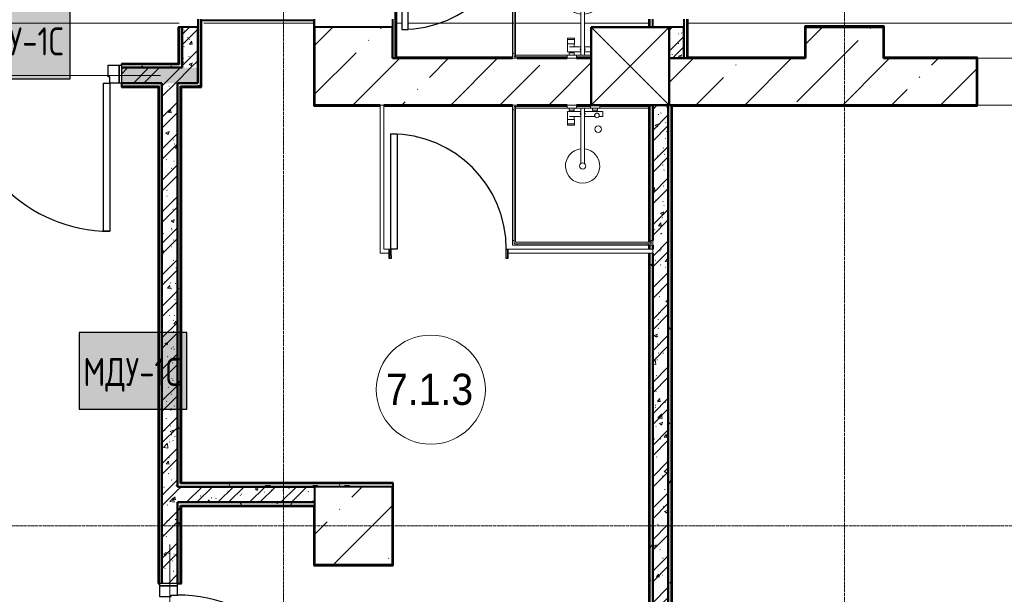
# Model space of a CAD drawing. Header units: millimetres. Extents: x -135639 to 224623, y -383017 to -59102.
# Tile 276 of 494: x 4520 to 10839, y -119062 to -115374. Entities that reach past the tile are written whole.
import ezdxf

# ---------------------------------------------------------------- set-up
doc = ezdxf.new("R2010")
doc.units = ezdxf.units.MM
doc.linetypes.add('Линия сетки', pattern=[25, 20, -2.5, 0, -2.5])
for name, color, linetype, lineweight in [('A-000-M_MASS', 7, 'Continuous', 18), ('A-010-A_ROOM', 7, 'Continuous', 20), ('A-200-M_WALL', 7, 'Continuous', 18), ('A-200-M_WALL_EXT', 7, 'Continuous', 18), ('A-200-M_WALL_INT', 7, 'Continuous', 18), ('A-200-M_WALL_PAT', 7, 'Continuous', 40), ('A-314-M_WINDOW', 7, 'Continuous', 18), ('A-325-M_DOOR', 7, 'Continuous', 18), ('A-325-M_DOOR__FRAME', 7, 'Continuous', 30), ('A-325-M_DOOR_OPENING', 7, 'Continuous', 18), ('A-325-M_DOOR_PANEL', 7, 'Continuous', 30), ('M-520-M_DRAINAGE_FW', 7, 'Continuous', 18), ('S-280-M_COLUMN', 7, 'Continuous', 18), ('S-280-M_STRUCT_FRAME', 7, 'Continuous', 18), ('Z-030-M_GRID', 7, 'Continuous', 9), ('Z-060-M_DETAIL', 7, 'Continuous', 18), ('Арматура воздуховодов', 7, 'Continuous', 18), ('ОС', 5, 'Continuous', 25)]:
    doc.layers.add(name, color=color, linetype=linetype, lineweight=lineweight)
doc.layers.add('ССПС', color=5, linetype='Continuous')
doc.styles.add('1111', font='isocpeur.ttf')
doc.styles.add('Arial_2', font='arial.ttf', dxfattribs={"width": 0.9, "height": 400})
pattern_1 = [(50, (0, 0), (218.62117, -19.1268), [22.86, -251.46]), (355, (0, 0), (-42.2919, 229.2684), [18.288, -201.168]), (100.451, (18.22, -1.6), (176.3311, 210.13963), [19.428, -213.708]), (46.184, (0, 60.96), (325.29495, -50.4516), [34.29, -377.19]), (96.636, (27.1, 56.76), (284.883, 296.9127), [29.142, -320.562]), (351.184, (0, 60.96), (284.8858, 296.9107), [27.432, -301.752]), (21, (30.48, 45.72), (181.93753, -122.71832), [22.86, -251.46]), (326, (30.48, 45.72), (74.1622, 221.0262), [18.288, -201.168]), (71.451, (45.64, 35.5), (256.10035, 98.30526), [19.428, -213.708]), (37.5, (0, 0), (3.70639, 101.465895), [3.353, -195.377, 3.353, -200.863, -201.93]), (37.5, (0, 0), (3.70639, 101.465895), [-402.946, 3.353, -198.577]), (7.5, (0, 0), (80.18358, 120.21653), [3.353, -113.081, 3.353, -190.805, -76.962]), (7.5, (0, 0), (80.18358, 120.21653), [-310.591, 3.353, -73.609]), (327.5, (-67.97, 0), (162.70865, -6.87497), [3.353, -72.847, 3.353, -234.391, -315.468]), (327.5, (-67.97, 0), (162.70865, -6.87497), [-313.944, 3.353, -312.115]), (317.5, (-98.45, 0), (177.75468, 30.51183), [3.353, -95.707, 3.353, -154.534, -224.028]), (317.5, (-98.45, 0), (177.75468, 30.51183), [-256.946, 3.353, -220.675])]
pattern_2 = [(45, (0, 0), (-101.02788, 101.02788), []), (45, (67.35, 0), (-101.02788, 101.02788), [])]
pattern_3 = [(0, (0, 0), (406.4, 101.6), [33.528, -271.272, 33.528, -271.272, -1625.6]), (0, (0, 0), (406.4, 101.6), [-609.6, 33.528, -576.072, 33.528, -271.272, -711.2]), (0, (0, 0), (406.4, 101.6), [-1524, 33.528, -169.672, 33.528, -474.472]), (120, (152.4, 50.8), (-291.18818, 301.15272), [33.528, -271.272, 33.528, -271.272, -1625.6]), (120, (152.4, 50.8), (-291.18818, 301.15272), [-609.6, 33.528, -576.072, 33.528, -271.272, -711.2]), (120, (152.4, 50.8), (-291.18818, 301.15272), [-1524, 33.528, -169.672, 33.528, -474.472]), (240, (203.2, 254), (-115.21182, -402.75272), [33.528, -271.272, 33.528, -271.272, -1625.6]), (240, (203.2, 254), (-115.21182, -402.75272), [-609.6, 33.528, -576.072, 33.528, -271.272, -711.2]), (240, (203.2, 254), (-115.21182, -402.75272), [-1524, 33.528, -169.672, 33.528, -474.472])]
pattern_4 = [(45, (0, 0), (-314.309, 314.309), []), (45, (314.3, 0), (-314.309, 314.309), [555.625, -111.125, 3.353, -107.772])]

# ---------------------------------------------------------------- blocks, each defined once
blk = doc.blocks.new('101_Дверь_Однопольная - _ПЧ_Мет_900х2000_Служеб помещения_EI30_Пр-4451913-B1_-7_650_')
at = {"layer": 'A-325-M_DOOR', "color": 253, "lineweight": 30, "true_color": 0xaaaaaa}
for p, q in [((-550, 50), (-535, 50)), ((-550, -65), (-550, 50)), ((-535, 50), (-535, -65)), ((535, -65), (535, 50)), ((535, 50), (550, 50)), ((550, 50), (550, -65)), ((-535, -65), (-550, -65)), ((550, -65), (535, -65))]:
    blk.add_line(p, q, dxfattribs=at)
at = {"layer": 'A-325-M_DOOR__FRAME', "color": 253, "true_color": 0xaaaaaa}
for p, q in [((-535, 50), (-475, 50)), ((-535, -65), (-535, 50)), ((-475, 50), (-475, 10)), ((-475, 10), (-465, 10)), ((-465, 10), (-465, -65)), ((465, 10), (475, 10)), ((465, -65), (465, 10)), ((475, 50), (535, 50)), ((475, 10), (475, 50)), ((535, 50), (535, -65)), ((-465, -65), (-535, -65)), ((535, -65), (465, -65))]:
    blk.add_line(p, q, dxfattribs=at)
at = {"layer": 'A-325-M_DOOR_PANEL', "color": 253, "true_color": 0xaaaaaa}
for p, q in [((-475, 1000), (-435, 1000)), ((-475, 50), (-475, 1000)), ((-435, 1000), (-435, 50)), ((-435, 50), (-475, 50))]:
    blk.add_line(p, q, dxfattribs=at)
blk.add_arc((-475, 50), 950, 0, 90, dxfattribs=at)
blk = doc.blocks.new('101_Дверь_Однопольная - _ПЧ_Мет_900х2000_Служеб помещения_EI30_Л-4460766-B1_-7_650_')
at = {"layer": 'A-325-M_DOOR', "color": 253, "lineweight": 30, "true_color": 0xaaaaaa}
for p, q in [((-535, 50), (-550, 50)), ((-550, 50), (-550, -65)), ((-535, -65), (-535, 50)), ((550, 50), (535, 50)), ((535, 50), (535, -65)), ((550, -65), (550, 50)), ((-550, -65), (-535, -65)), ((535, -65), (550, -65))]:
    blk.add_line(p, q, dxfattribs=at)
at = {"layer": 'A-325-M_DOOR__FRAME', "color": 253, "true_color": 0xaaaaaa}
for p, q in [((-475, 50), (-535, 50)), ((-535, 50), (-535, -65)), ((-475, 10), (-475, 50)), ((-465, 10), (-475, 10)), ((-465, -65), (-465, 10)), ((475, 10), (465, 10)), ((465, 10), (465, -65)), ((535, 50), (475, 50)), ((475, 50), (475, 10)), ((535, -65), (535, 50)), ((-535, -65), (-465, -65)), ((465, -65), (535, -65))]:
    blk.add_line(p, q, dxfattribs=at)
at = {"layer": 'A-325-M_DOOR_PANEL', "color": 253, "true_color": 0xaaaaaa}
for p, q in [((475, 1000), (435, 1000)), ((435, 1000), (435, 50)), ((475, 50), (475, 1000)), ((435, 50), (475, 50))]:
    blk.add_line(p, q, dxfattribs=at)
blk.add_arc((475, 50), 950, 90, 180, dxfattribs=at)
blk = doc.blocks.new('MR_Душевой поддон - Санузел с душем_900х900-V67-B1_-7_650_')
at = {"layer": 'M-520-M_DRAINAGE_FW', "color": 253, "true_color": 0xaaaaaa}
for p, q in [((-70, 0), (-100, 0)), ((-100, 0), (-100, -30)), ((-70, -10), (-70, 0)), ((310, 0), (250.2, 0)), ((250.2, 0), (250.2, -20)), ((310, -20), (310, 0)), ((405, 0), (400, 0)), ((400, 0), (400, -20)), ((-100, -30), (-100, -870)), ((-100, -30), (-90, -30)), ((-90, -30), (-90, -10)), ((-90, -10), (-70, -10)), ((-80, -10), (-90, -10)), ((-90, -10), (-90, -890)), ((-80, -880), (-80, -10)), ((250.2, -20), (-80, -20)), ((250.2, -20), (310, -20)), ((266.7, -42), (253.8, -42)), ((253.8, -42), (253.8, -92.5)), ((296, -20), (264, -20)), ((264, -20), (264, -34)), ((264, -34), (296, -34)), ((293.6, -34), (266.7, -34)), ((266.7, -34), (266.7, -42)), ((338.7, -42), (266.7, -42)), ((266.7, -42), (293.6, -42)), ((293.6, -42), (293.6, -34)), ((296, -34), (296, -20)), ((338.7, -20), (310, -20)), ((361.3, -20), (338.7, -20)), ((338.7, -20), (338.7, -375.1)), ((400, -20), (361.3, -20)), ((361.3, -375.1), (361.3, -20)), ((479.1, -42), (361.3, -42)), ((400, -20), (459.8, -20)), ((446, -20), (414, -20)), ((414, -20), (414, -34)), ((414, -34), (446, -34)), ((443.3, -34), (416.4, -34)), ((416.4, -34), (416.4, -42)), ((416.4, -42), (443.3, -42)), ((443.3, -42), (443.3, -34)), ((446, -34), (446, -20)), ((459.8, -20), (459.8, 0)), ((775, -20), (459.8, -20)), ((479.1, -73.7), (479.1, -42)), ((298.9, -92.5), (251.9, -92.5)), ((251.9, -92.5), (251.9, -120)), ((251.9, -120), (298.9, -120)), ((298.9, -120), (251.9, -120)), ((251.9, -120), (251.9, -129.1)), ((253.8, -92.5), (296.6, -92.5)), ((266.7, -73.7), (338.7, -73.7)), ((296.6, -92.5), (296.6, -73.7)), ((298.9, -120), (298.9, -92.5)), ((298.9, -129.1), (298.9, -120)), ((361.3, -73.7), (428.7, -73.7)), ((455.7, -73.7), (479.1, -73.7)), ((251.9, -129.1), (298.9, -129.1)), ((-100, -870), (-100, -900)), ((-90, -870), (-100, -870)), ((-90, -890), (-90, -870)), ((790, -880), (-80, -880)), ((800, -870), (790, -870)), ((790, -870), (790, -890)), ((790, -890), (790, -880)), ((800, -900), (800, -870)), ((-100, -900), (-70, -900)), ((-70, -890), (-90, -890)), ((-90, -890), (790, -890)), ((-70, -900), (-70, -890)), ((-70, -900), (770, -900)), ((790, -890), (770, -890)), ((770, -890), (770, -900)), ((770, -900), (800, -900))]:
    blk.add_line(p, q, dxfattribs=at)
for centre, radius, start, end in [((350, -56.1), 15.5, 137.00933, 222.99067), ((350, -56.1), 15.5, 317.00933, 42.99067), ((442.2, -67.2), 15, 334.04828, 205.95172), ((442.2, -67.2), 15, 0, 180), ((442.2, -67.2), 15, 180, 360), ((450, -155.2), 20.9, 0, 180), ((450, -155.2), 20.9, 180, 0), ((350, -391.5), 110, 95.91598, 84.08402), ((350, -391.5), 20, 0, 180), ((350, -391.5), 20, 55.4667, 124.5333), ((350, -391.5), 20, 180, 360)]:
    blk.add_arc(centre, radius, start, end, dxfattribs=at)
blk = doc.blocks.new('MR_Душевой поддон - Санузел с душем_900х900-3351408-B1_-7_650_')
at = {"layer": 'M-520-M_DRAINAGE_FW', "color": 253, "true_color": 0xaaaaaa}
for p, q in [((-70, 900), (-100, 900)), ((-100, 900), (-100, 870)), ((-90, 870), (-90, 890)), ((-90, 890), (-70, 890)), ((790, 890), (-90, 890)), ((-90, 890), (-90, 10)), ((-70, 900), (770, 900)), ((-70, 890), (-70, 900)), ((800, 900), (770, 900)), ((770, 900), (770, 890)), ((770, 890), (790, 890)), ((790, 890), (790, 870)), ((790, 880), (790, 890)), ((800, 870), (800, 900)), ((-100, 30), (-100, 870)), ((-100, 870), (-90, 870)), ((-80, 10), (-80, 880)), ((-80, 880), (790, 880)), ((790, 870), (800, 870)), ((338.7, 20), (338.7, 375.1)), ((361.3, 375.1), (361.3, 20)), ((251.9, 129.1), (298.9, 129.1)), ((251.9, 120), (251.9, 129.1)), ((298.9, 129.1), (298.9, 120)), ((251.9, 120), (298.9, 120)), ((251.9, 92.5), (251.9, 120)), ((298.9, 120), (251.9, 120)), ((298.9, 92.5), (251.9, 92.5)), ((253.8, 92.5), (296.6, 92.5)), ((253.8, 42), (253.8, 92.5)), ((266.7, 73.7), (338.7, 73.7)), ((296.6, 92.5), (296.6, 73.7)), ((298.9, 120), (298.9, 92.5)), ((361.3, 73.7), (405, 73.7)), ((-100, 30), (-100, 0)), ((-90, 30), (-100, 30)), ((-90, 10), (-90, 30)), ((-70, 10), (-90, 10)), ((-90, 10), (-80, 10)), ((250.2, 20), (-80, 20)), ((-70, 0), (-70, 10)), ((250.2, 20), (310, 20)), ((250.2, 0), (250.2, 20)), ((266.7, 42), (253.8, 42)), ((264, 34), (296, 34)), ((264, 20), (264, 34)), ((296, 20), (264, 20)), ((338.7, 42), (266.7, 42)), ((266.7, 42), (293.6, 42)), ((266.7, 34), (266.7, 42)), ((293.6, 34), (266.7, 34)), ((293.6, 42), (293.6, 34)), ((296, 34), (296, 20)), ((338.7, 20), (310, 20)), ((310, 20), (310, 0)), ((361.3, 20), (338.7, 20)), ((405, 42), (361.3, 42)), ((400, 20), (361.3, 20)), ((400, 0), (400, 20)), ((400, 20), (405, 20)), ((-100, 0), (-70, 0)), ((310, 0), (250.2, 0)), ((405, 0), (400, 0))]:
    blk.add_line(p, q, dxfattribs=at)
for centre, radius, start, end in [((350, 391.5), 110, 275.91598, 264.08402), ((350, 391.5), 20, 0, 180), ((350, 391.5), 20, 180, 0), ((350, 391.5), 20, 235.4667, 304.5333), ((350, 56.1), 15.5, 137.00933, 222.99067), ((350, 56.1), 15.5, 317.00933, 42.99067)]:
    blk.add_arc(centre, radius, start, end, dxfattribs=at)
blk = doc.blocks.new('ПР - _ПЧ_1100_100_Оп250-250_Шаг300_Арм16_Арм10-3254885-B1_-7_650_')
at = {"layer": 'S-280-M_STRUCT_FRAME', "color": 21, "true_color": 0xffaaaa}
for p, q in [((-800, 0), (800, 0)), ((-800, 0), (-550, 0)), ((-465, 0), (465, 0)), ((-465, 0), (465, 0)), ((550, 0), (800, 0))]:
    blk.add_line(p, q, dxfattribs=at)
blk = doc.blocks.new('101_Дверь_Однопольная - _ПЧ_700х2000_Дверь пластиковая_Пр-3604671-B1_-7_650_')
at = {"layer": 'A-325-M_DOOR', "color": 253, "lineweight": 30, "true_color": 0xaaaaaa}
for p, q in [((-381, 12.5), (-380, 12.5)), ((-381, -47.5), (-381, 12.5)), ((-380, 12.5), (-380, -47.5)), ((380, -47.5), (380, 12.5)), ((380, 12.5), (381, 12.5)), ((381, 12.5), (381, -47.5)), ((-380, -47.5), (-381, -47.5)), ((381, -47.5), (380, -47.5))]:
    blk.add_line(p, q, dxfattribs=at)
at = {"layer": 'A-325-M_DOOR__FRAME', "color": 253, "true_color": 0xaaaaaa}
for p, q in [((-380, 12.5), (-370, 12.5)), ((-380, -47.5), (-380, 12.5)), ((-370, 12.5), (-370, -27.5)), ((370, 12.5), (380, 12.5)), ((370, -27.5), (370, 12.5)), ((380, 12.5), (380, -47.5)), ((-369, -47.5), (-380, -47.5)), ((-370, -27.5), (-369, -27.5)), ((-369, -27.5), (-369, -47.5)), ((369, -27.5), (370, -27.5)), ((369, -47.5), (369, -27.5)), ((380, -47.5), (369, -47.5))]:
    blk.add_line(p, q, dxfattribs=at)
at = {"layer": 'A-325-M_DOOR_PANEL', "color": 253, "true_color": 0xaaaaaa}
for p, q in [((-370, 752.5), (-330, 752.5)), ((-370, 12.5), (-370, 752.5)), ((-330, 752.5), (-330, 12.5)), ((-330, 12.5), (-370, 12.5))]:
    blk.add_line(p, q, dxfattribs=at)
blk.add_arc((-370, 12.5), 740, 0, 90, dxfattribs=at)
blk = doc.blocks.new('101_Дверь_Однопольная - _ПЧ_700х2000_Дверь пластиковая_Л-3605399-B1_-7_650_')
at = {"layer": 'A-325-M_DOOR', "color": 253, "lineweight": 30, "true_color": 0xaaaaaa}
for p, q in [((-380, 12.5), (-381, 12.5)), ((-381, 12.5), (-381, -47.5)), ((-380, -47.5), (-380, 12.5)), ((381, 12.5), (380, 12.5)), ((380, 12.5), (380, -47.5)), ((381, -47.5), (381, 12.5)), ((-381, -47.5), (-380, -47.5)), ((380, -47.5), (381, -47.5))]:
    blk.add_line(p, q, dxfattribs=at)
at = {"layer": 'A-325-M_DOOR__FRAME', "color": 253, "true_color": 0xaaaaaa}
for p, q in [((-370, 12.5), (-380, 12.5)), ((-380, 12.5), (-380, -47.5)), ((-370, -27.5), (-370, 12.5)), ((380, 12.5), (370, 12.5)), ((370, 12.5), (370, -27.5)), ((380, -47.5), (380, 12.5)), ((-380, -47.5), (-369, -47.5)), ((-369, -27.5), (-370, -27.5)), ((-369, -47.5), (-369, -27.5)), ((370, -27.5), (369, -27.5)), ((369, -27.5), (369, -47.5)), ((369, -47.5), (380, -47.5))]:
    blk.add_line(p, q, dxfattribs=at)
at = {"layer": 'A-325-M_DOOR_PANEL', "color": 253, "true_color": 0xaaaaaa}
for p, q in [((370, 752.5), (330, 752.5)), ((330, 752.5), (330, 12.5)), ((370, 12.5), (370, 752.5)), ((330, 12.5), (370, 12.5))]:
    blk.add_line(p, q, dxfattribs=at)
blk.add_arc((370, 12.5), 740, 90, 180, dxfattribs=at)
blk = doc.blocks.new('180_ДефШов_ОснЛиния_ - Накладной профиль шир_ 50 мм Пол-3670960-B1_-7_650_')
at = {"layer": 'A-000-M_MASS', "color": 253, "true_color": 0xaaaaaa}
blk.add_line((0, 0), (4269, 0), dxfattribs=at)
blk = doc.blocks.new('180_ДефШов_ОснЛиния_ - Накладной профиль шир_ 50 мм Пол-3671045-B1_-7_650_')
at = {"layer": 'A-000-M_MASS', "color": 253, "true_color": 0xaaaaaa}
for p, q in [((4, 0), (39, 0)), ((79, 0), (759, 0)), ((769, 0), (1187.7, 0)), ((1210.3, 0), (1624, 0))]:
    blk.add_line(p, q, dxfattribs=at)
blk = doc.blocks.new('180_ДефШов_ОснЛиния_ - Накладной профиль шир_ 50 мм Пол-4549809-B1_-7_650_')
at = {"layer": 'A-000-M_MASS', "color": 253, "true_color": 0xaaaaaa}
blk.add_line((25, 0), (780, 0), dxfattribs=at)
blk = doc.blocks.new('180_ДефШов_ОснЛиния_ - Накладной профиль шир_ 50 мм Пол-3647563-B1_-7_650_')
at = {"layer": 'A-000-M_MASS', "color": 253, "true_color": 0xaaaaaa}
blk.add_line((0, 0), (3095, 0), dxfattribs=at)
blk = doc.blocks.new('180_ДефШов_ОснЛиния_ - Накладной профиль Угловой шир_ 50 мм Пол-3647981-B1_-7_650_')
at = {"layer": 'A-000-M_MASS', "color": 253, "true_color": 0xaaaaaa}
blk.add_line((0, 0), (500, 0), dxfattribs=at)
blk = doc.blocks.new('180_ДефШов_ОснЛиния_ - Накладной профиль шир_ 50 мм Пол-3675306-B1_-7_650_')
at = {"layer": 'A-000-M_MASS', "color": 253, "true_color": 0xaaaaaa}
blk.add_line((0, 0), (705, 0), dxfattribs=at)
blk = doc.blocks.new('135_SLK_GD_AR_rvt-1-B1_-7_650_')
at = {"layer": 'A-200-M_WALL_PAT', "lineweight": 9, "true_color": 0xaaaaaa}
h = blk.add_hatch(dxfattribs=at)
h.set_pattern_fill('FP_11', color=253, style=0, pattern_type=2)
h.set_pattern_definition(pattern_3)
h.paths.add_polyline_path([(15050, 77200), (15070, 77200), (15070, 78125), (15050, 78125), (15050, 77205)])
h.paths.add_polyline_path([(15050, 78150), (15070, 78150), (15070, 80530), (15050, 80530), (15050, 78990)])
h = blk.add_hatch(dxfattribs=at)
h.set_pattern_fill('FP_11', color=253, style=0, pattern_type=2)
h.set_pattern_definition(pattern_3)
h.paths.add_polyline_path([(13820, 77020), (13820, 77450), (13800, 77450), (13800, 77020)])
h = blk.add_hatch(dxfattribs=at)
h.set_pattern_fill('FP_11', color=253, style=0, pattern_type=2)
h.set_pattern_definition(pattern_3)
h.paths.add_polyline_path([(13700, 77160), (13700, 77400), (13680, 77400), (13680, 77160)])
h = blk.add_hatch(dxfattribs=at)
h.set_pattern_fill('FP_1', color=253, style=0, pattern_type=2)
h.set_pattern_definition(pattern_1)
h.paths.add_polyline_path([(13800, 77140), (13800, 77400), (13700, 77400), (13700, 77140)])
h = blk.add_hatch(dxfattribs=at)
h.set_pattern_fill('FP_2', color=253, style=0, pattern_type=2)
h.set_pattern_definition(pattern_2)
h.paths.add_polyline_path([(13800, 77140), (13800, 77400), (13700, 77400), (13700, 77140)])
h = blk.add_hatch(dxfattribs=at)
h.set_pattern_fill('FP_1', color=253, style=0, pattern_type=2)
h.set_pattern_definition(pattern_1)
h.paths.add_polyline_path([(16920, 77200), (16920, 77400), (16825, 77400), (16825, 77200)])
h = blk.add_hatch(dxfattribs=at)
h.set_pattern_fill('FP_2', color=253, style=0, pattern_type=2)
h.set_pattern_definition(pattern_2)
h.paths.add_polyline_path([(16920, 77200), (16920, 77400), (16825, 77400), (16825, 77200)])
h = blk.add_hatch(dxfattribs=at)
h.set_pattern_fill('FP_11', color=253, style=0, pattern_type=2)
h.set_pattern_definition(pattern_3)
h.paths.add_polyline_path([(12017.8, 77140), (12210, 77140), (12210, 77160), (9360, 77160), (9360, 77140), (11076.3, 77140)])
h.paths.add_polyline_path([(13310, 77140), (13700, 77140), (13700, 77160), (13310, 77160), (13310, 77155)])
h = blk.add_hatch(dxfattribs=at)
h.set_pattern_fill('FP_1', color=253, style=0, pattern_type=2)
h.set_pattern_definition(pattern_1)
h.paths.add_polyline_path([(11945, 77040), (12210, 77040), (12210, 77140), (9140, 77140), (9140, 77040), (11076.3, 77040)])
h.paths.add_polyline_path([(13800, 77040), (13800, 77140), (13310, 77140), (13310, 77040), (13670, 77040)])
h = blk.add_hatch(dxfattribs=at)
h.set_pattern_fill('FP_2', color=253, style=0, pattern_type=2)
h.set_pattern_definition(pattern_2)
h.paths.add_polyline_path([(11945, 77040), (12210, 77040), (12210, 77140), (9140, 77140), (9140, 77040), (11076.3, 77040)])
h.paths.add_polyline_path([(13800, 77040), (13800, 77140), (13310, 77140), (13310, 77040), (13670, 77040)])
h = blk.add_hatch(dxfattribs=at)
h.set_pattern_fill('FP_11', color=253, style=0, pattern_type=2)
h.set_pattern_definition(pattern_3)
h.paths.add_polyline_path([(13550, 77020), (13550, 77040), (13310, 77040), (13310, 77020), (13545, 77020)])
h.paths.add_polyline_path([(12210, 77020), (12210, 77040), (12070, 77040), (12070, 77020), (12090, 77020)])
h = blk.add_hatch(dxfattribs=at)
h.set_pattern_fill('FP_11', color=253, style=0, pattern_type=2)
h.set_pattern_definition(pattern_3)
h.paths.add_polyline_path([(13550, 66450), (13570, 66450), (13570, 72730), (13550, 72730), (13550, 67014.5)])
h.paths.add_polyline_path([(13550, 73830), (13570, 73830), (13570, 77040), (13550, 77040), (13550, 74998.2)])
h = blk.add_hatch(dxfattribs=at)
h.set_pattern_fill('FP_1', color=253, style=0, pattern_type=2)
h.set_pattern_definition(pattern_1)
h.paths.add_polyline_path([(13670, 72600), (13670, 72730), (13570, 72730), (13570, 72600)])
h.paths.add_polyline_path([(13570, 73830), (13670, 73830), (13670, 77040), (13570, 77040), (13570, 74998.2)])
h = blk.add_hatch(dxfattribs=at)
h.set_pattern_fill('FP_2', color=253, style=0, pattern_type=2)
h.set_pattern_definition(pattern_2)
h.paths.add_polyline_path([(13670, 72600), (13670, 72730), (13570, 72730), (13570, 72600)])
h.paths.add_polyline_path([(13570, 73830), (13670, 73830), (13670, 77040), (13570, 77040), (13570, 74998.2)])
h = blk.add_hatch(dxfattribs=at)
h.set_pattern_fill('FP_11', color=253, style=0, pattern_type=2)
h.set_pattern_definition(pattern_3)
h.paths.add_polyline_path([(13690, 77020), (13800, 77020), (13800, 77040), (13670, 77040), (13670, 77020)])
h = blk.add_hatch(dxfattribs=at)
h.set_pattern_fill('FP_11', color=253, style=0, pattern_type=2)
h.set_pattern_definition(pattern_3)
h.paths.add_polyline_path([(13690, 74450), (13690, 77020), (13670, 77020), (13670, 74450)])
h = blk.add_hatch(dxfattribs=at)
h.set_pattern_fill('FP_11', color=253, style=0, pattern_type=2)
h.set_pattern_definition(pattern_3)
h.paths.add_polyline_path([(16720, 72620), (16720, 75950), (16700, 75950), (16700, 72620)])
h.paths.add_polyline_path([(16700, 75975), (16720, 75975), (16720, 76000), (16700, 76000)])
h.paths.add_polyline_path([(16704.1, 76020), (16710, 76020), (16710, 76030), (16720, 76030), (16720, 76900), (16700, 76900), (16700, 76020)])
h = blk.add_hatch(dxfattribs=at)
h.set_pattern_fill('FP_1', color=253, style=0, pattern_type=2)
h.set_pattern_definition(pattern_1)
h.paths.add_polyline_path([(16720, 72600), (16820, 72600), (16820, 76900), (16720, 76900), (16720, 72625)])
h = blk.add_hatch(dxfattribs=at)
h.set_pattern_fill('FP_2', color=253, style=0, pattern_type=2)
h.set_pattern_definition(pattern_2)
h.paths.add_polyline_path([(16720, 72600), (16820, 72600), (16820, 76900), (16720, 76900), (16720, 72625)])
h = blk.add_hatch(dxfattribs=at)
h.set_pattern_fill('FP_11', color=253, style=0, pattern_type=2)
h.set_pattern_definition(pattern_3)
h.paths.add_polyline_path([(16840, 72600), (16840, 76900), (16820, 76900), (16820, 72600)])
h = blk.add_hatch(dxfattribs=at)
h.set_pattern_fill('FP_1', color=253, style=0, pattern_type=2)
h.set_pattern_definition(pattern_1)
h.paths.add_polyline_path([(13670, 74350), (14550, 74350), (14550, 74450), (13670, 74450)])
h = blk.add_hatch(dxfattribs=at)
h.set_pattern_fill('FP_2', color=253, style=0, pattern_type=2)
h.set_pattern_definition(pattern_2)
h.paths.add_polyline_path([(13670, 74350), (14550, 74350), (14550, 74450), (13670, 74450)])
h = blk.add_hatch(dxfattribs=at)
h.set_pattern_fill('FP_11', color=253, style=0, pattern_type=2)
h.set_pattern_definition(pattern_3)
h.paths.add_polyline_path([(15055, 74450), (15055, 74470), (13690, 74470), (13690, 74450), (15050, 74450)])
h = blk.add_hatch(dxfattribs=at)
h.set_pattern_fill('FP_11', color=253, style=0, pattern_type=2)
h.set_pattern_definition(pattern_3)
h.paths.add_polyline_path([(14550, 74330), (14550, 74350), (13670, 74350), (13670, 74330), (14545, 74330)])
h = blk.add_hatch(dxfattribs=at)
h.set_pattern_fill('FP_11', color=253, style=0, pattern_type=2)
h.set_pattern_definition(pattern_3)
h.paths.add_polyline_path([(13690, 72600), (13690, 72730), (13670, 72730), (13670, 72600)])
h.paths.add_polyline_path([(13690, 73830), (13690, 74330), (13670, 74330), (13670, 73830)])
at = {"layer": 'A-200-M_WALL', "color": 253, "lineweight": 40, "true_color": 0xaaaaaa}
for p, q in [((15070, 77205), (15070, 78125)), ((13820, 77445), (13820, 77450)), ((13820, 77020), (13820, 77445)), ((16700, 77450.4), (16700, 77400)), ((16940, 77400), (16940, 77450.4)), ((13680, 77400), (13680, 77165)), ((13700, 77400), (13700, 77165)), ((13700, 77165), (13700, 77400)), ((13800, 77140), (13800, 77400)), ((13800, 77400), (13800, 77140)), ((16920, 77200), (16920, 77400)), ((16920, 77400), (16920, 77200)), ((16940, 77200), (16940, 77400)), ((13680, 77160), (13310, 77160)), ((13680, 77165), (13680, 77160)), ((13700, 77160), (13700, 77165)), ((15070, 77200), (15070, 77205)), ((13700, 77140), (13310, 77140)), ((13310, 77140), (13700, 77140)), ((13310, 77040), (13545, 77040)), ((13545, 77040), (13310, 77040)), ((13550, 77040), (13545, 77040)), ((13570, 77040), (13570, 73830)), ((13570, 73830), (13570, 77040)), ((13670, 77040), (13800, 77040)), ((13800, 77040), (13670, 77040)), ((13310, 77020), (13545, 77020)), ((13545, 77020), (13550, 77020)), ((13550, 77020), (13550, 73830)), ((13670, 77020), (13670, 77015)), ((13670, 74450), (13670, 77015)), ((13670, 77015), (13670, 74450)), ((13690, 77020), (13800, 77020)), ((13690, 77015), (13690, 77020)), ((13690, 74470), (13690, 77015)), ((13820, 77020), (13800, 77020)), ((16700, 76900), (16700, 76020)), ((16720, 76900), (16720, 76030)), ((16720, 76030), (16720, 76900)), ((16820, 72600), (16820, 76900)), ((16820, 76900), (16820, 72600)), ((16840, 72620), (16840, 76900)), ((16700, 76000), (16700, 75975)), ((16720, 76000), (16720, 75975)), ((16720, 75975), (16720, 76000)), ((16700, 75950), (16700, 72625)), ((16720, 75950), (16720, 72625)), ((16720, 72625), (16720, 75950)), ((13695, 74470), (13690, 74470)), ((13690, 74450), (13695, 74450)), ((15055, 74470), (13695, 74470)), ((14550, 74450), (13695, 74450)), ((13695, 74450), (14550, 74450)), ((15055, 74450), (15050, 74450)), ((13670, 74350), (14545, 74350)), ((14545, 74350), (13670, 74350)), ((13670, 74330), (13670, 74325)), ((13670, 73830), (13670, 74325)), ((13670, 74325), (13670, 73830)), ((13690, 74330), (14545, 74330)), ((13690, 74325), (13690, 74330)), ((13690, 73830), (13690, 74325)), ((14550, 74350), (14545, 74350)), ((14545, 74330), (14550, 74330))]:
    blk.add_line(p, q, dxfattribs=at)
at = {"layer": 'A-200-M_WALL_INT', "color": 253, "lineweight": 40, "true_color": 0xaaaaaa}
for p, q in [((15075, 77205), (15075, 78125)), ((13800, 77450), (13800, 77445)), ((13800, 77445), (13800, 77400)), ((13825, 77445), (14545, 77445)), ((13825, 77015), (13825, 77445)), ((14545, 77445), (14545, 76900)), ((14550, 77445), (14550, 77450)), ((14550, 76900), (14550, 77445)), ((15050, 77450), (15050, 77205)), ((16695, 77450.4), (16695, 77400)), ((16720, 77400), (16720, 77450.4)), ((16920, 77450), (16920, 77400)), ((16945, 77400), (16945, 77450.4)), ((13700, 77400), (13675, 77400)), ((13675, 77400), (13675, 77165)), ((13800, 77400), (13700, 77400)), ((16920, 77400), (16825, 77400)), ((16945, 77205), (16945, 77400)), ((17700, 77405), (17695, 77405)), ((17695, 77405), (17695, 77337.8)), ((18205, 77405), (17700, 77405)), ((17700, 77337.8), (17700, 77400)), ((17700, 77400), (18200, 77400)), ((18200, 77400), (18200, 77337.8)), ((18205, 77400), (18205, 77405)), ((18205, 77337.8), (18205, 77400)), ((17695, 77337.8), (17695, 77205)), ((17700, 77205), (17700, 77337.8)), ((18200, 77337.8), (18200, 77200)), ((18205, 77205), (18205, 77337.8)), ((13675, 77165), (13310, 77165)), ((13310, 77165), (13310, 77155)), ((13700, 77165), (13700, 77140)), ((13700, 77140), (13700, 77160)), ((15050, 77205), (15050, 77200)), ((15050, 77200), (15070, 77200)), ((15070, 77200), (15820, 77200)), ((15820, 77205), (15075, 77205)), ((16170.2, 77205), (15850, 77205)), ((15850, 77200), (16170.2, 77200)), ((16320, 77205), (16230, 77205)), ((16230, 77200), (16320, 77200)), ((16825, 77200), (16920, 77200)), ((16920, 77200), (16945, 77200)), ((17695, 77205), (16945, 77205)), ((16945, 77200), (17700, 77200)), ((17700, 77200), (17700, 77205)), ((18200, 77200), (18205, 77200)), ((18805, 77205), (18205, 77205)), ((18205, 77200), (18800, 77200)), ((18800, 77200), (18800, 76900)), ((18805, 77200), (18805, 77205)), ((18805, 76895), (18805, 77200)), ((13800, 77040), (13800, 77140)), ((13800, 77140), (13800, 77040)), ((13310, 77040), (13310, 77015)), ((13545, 77040), (13570, 77040)), ((13570, 77040), (13550, 77040)), ((13670, 77015), (13670, 77040)), ((13670, 77040), (13670, 77020)), ((13310, 77015), (13545, 77015)), ((13545, 77015), (13545, 73830)), ((13695, 77015), (13800, 77015)), ((13695, 74475), (13695, 77015)), ((13800, 77015), (13820, 77015)), ((13820, 77015), (13825, 77015)), ((14545, 76900), (14545, 76895)), ((14545, 76895), (14970, 76895)), ((14970, 76900), (14550, 76900)), ((15820, 76900), (14995, 76900)), ((14995, 76895), (15820, 76895)), ((16170.2, 76900), (15850, 76900)), ((15850, 76895), (16170.2, 76895)), ((16320, 76900), (16230, 76900)), ((16230, 76895), (16320, 76895)), ((16379.8, 76895), (16695, 76895)), ((16695, 76895), (16695, 76020)), ((16845, 76900), (16825, 76900)), ((18800, 76900), (16845, 76900)), ((16845, 72625), (16845, 76895)), ((16845, 76895), (18800, 76895)), ((18800, 76895), (18805, 76895)), ((16695, 76000), (16695, 75975)), ((16695, 75950), (16695, 72625)), ((13695, 74450), (13670, 74450)), ((13670, 74450), (13690, 74450)), ((15055, 74475), (13695, 74475)), ((15055, 74450), (15055, 74475)), ((15055, 73945), (15055, 74450)), ((13670, 74325), (13670, 74350)), ((13670, 74350), (13670, 74330)), ((13695, 74325), (14545, 74325)), ((13695, 73830), (13695, 74325)), ((14545, 74350), (14550, 74350)), ((14545, 74325), (14545, 73950)), ((14545, 73950), (14545, 73945)), ((14545, 73945), (15050, 73945)), ((15050, 73945), (15055, 73945)), ((13545, 73830), (13555, 73830)), ((13670, 73830), (13695, 73830))]:
    blk.add_line(p, q, dxfattribs=at)
at = {"layer": 'A-200-M_WALL_INT', "color": 253, "true_color": 0xaaaaaa}
for p, q in [((14970, 75975), (14970, 76900)), ((14995, 76900), (14970, 76900)), ((14995, 76900), (14995, 75975)), ((14970, 75975), (14970, 75950)), ((14995, 75975), (15029, 75975)), ((15791, 75975), (16720, 75975)), ((16720, 75950), (16720, 75975)), ((15029, 75950), (14970, 75950)), ((16720, 75950), (15791, 75950))]:
    blk.add_line(p, q, dxfattribs=at)
at = {"layer": 'A-000-M_MASS', "color": 253, "lineweight": 18, "true_color": 0xaaaaaa}
for name, p in [('180_ДефШов_ОснЛиния_ - Накладной профиль шир_ 50 мм Пол-3670960-B1_-7_650_', (9411, 77425)), ('180_ДефШов_ОснЛиния_ - Накладной профиль шир_ 50 мм Пол-3675306-B1_-7_650_', (13840, 77425)), ('180_ДефШов_ОснЛиния_ - Накладной профиль шир_ 50 мм Пол-3671045-B1_-7_650_', (15071, 77425)), ('180_ДефШов_ОснЛиния_ - Накладной профиль шир_ 50 мм Пол-4549809-B1_-7_650_', (16920, 77425)), ('180_ДефШов_ОснЛиния_ - Накладной профиль Угловой шир_ 50 мм Пол-3647981-B1_-7_650_', (17700, 77425)), ('180_ДефШов_ОснЛиния_ - Накладной профиль шир_ 50 мм Пол-3647563-B1_-7_650_', (18200, 77425))]:
    blk.add_blockref(name, p, dxfattribs=at)
at = {"layer": 'A-325-M_DOOR', "color": 253, "lineweight": 18, "true_color": 0xaaaaaa}
for name, p, rotation in [('101_Дверь_Однопольная - _ПЧ_700х2000_Дверь пластиковая_Л-3605399-B1_-7_650_', (15480, 78137.5), 180), ('101_Дверь_Однопольная - _ПЧ_Мет_900х2000_Служеб помещения_EI30_Пр-4451913-B1_-7_650_', (12760, 77090), 180), ('101_Дверь_Однопольная - _ПЧ_Мет_900х2000_Служеб помещения_EI30_Л-4460766-B1_-7_650_', (13620, 73280), 269.9999999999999)]:
    blk.add_blockref(name, p, dxfattribs=dict(at, rotation=rotation))
blk.add_blockref('101_Дверь_Однопольная - _ПЧ_700х2000_Дверь пластиковая_Пр-3604671-B1_-7_650_', (15410, 75962.5), dxfattribs=at)
at = {"layer": 'M-520-M_DRAINAGE_FW', "color": 253, "lineweight": 18, "true_color": 0xaaaaaa}
for name, p in [('MR_Душевой поддон - Санузел с душем_900х900-3351408-B1_-7_650_', (15920, 77200)), ('MR_Душевой поддон - Санузел с душем_900х900-V67-B1_-7_650_', (15920, 76900))]:
    blk.add_blockref(name, p, dxfattribs=at)
at = {"layer": 'S-280-M_STRUCT_FRAME', "color": 253, "lineweight": 18, "true_color": 0xaaaaaa}
for p, rotation in [((12760, 77090), 180), ((13620, 73280), 269.9999999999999)]:
    blk.add_blockref('ПР - _ПЧ_1100_100_Оп250-250_Шаг300_Арм16_Арм10-3254885-B1_-7_650_', p, dxfattribs=dict(at, rotation=rotation))
blk = doc.blocks.new('231_ADSK_Дверь_Проем - ADSK_Дверь_Проем-2231306-B1_-7_650_')
at = {"layer": 'A-325-M_DOOR_OPENING', "color": 253, "true_color": 0xaaaaaa}
for p, q in [((-425, 150), (500, 150)), ((-425, -150), (500, -150))]:
    blk.add_line(p, q, dxfattribs=at)
blk = doc.blocks.new('Бетон-Прямоугольная-Колонна - CLM_Подземные этажи_В50-500х500-V301-B1_-7_650_')
at = {"layer": 'S-280-M_COLUMN', "lineweight": 9, "true_color": 0xaaaaaa}
h = blk.add_hatch(dxfattribs=at)
h.set_pattern_fill('FP_207', color=253, style=0, pattern_type=2)
h.set_pattern_definition([(45, (-14800, -74200), (-314.309, 314.309), []), (45, (-14485.7, -74200), (-314.309, 314.309), [555.625, -111.125, 3.353, -107.772])])
h.paths.add_polyline_path([(-250, -250), (250, -250), (250, 250), (-250, 250)])
at = {"layer": 'S-280-M_COLUMN', "color": 253, "lineweight": 40, "true_color": 0xaaaaaa}
for p, q in [((250, 250), (-250, 250)), ((-250, 250), (-250, -250)), ((250, -250), (250, 250)), ((-250, -250), (250, -250))]:
    blk.add_line(p, q, dxfattribs=at)
blk = doc.blocks.new('ADSK_ОбобщеннаяМодель_ОтверстиеПрямоугольное_вПерекрытии - ADSK_ОтверстиеПрямоугольное_вПерекрытии-V304-B1_-7_650_')
at = {"layer": 'A-000-M_MASS', "color": 253, "lineweight": 30, "true_color": 0xaaaaaa}
blk.add_line((-100, 100), (100, 100), dxfattribs=at)
at = {"layer": 'A-000-M_MASS', "color": 253, "true_color": 0xaaaaaa}
blk.add_line((94.3, 98.9), (100, 100), dxfattribs=at)
blk = doc.blocks.new('231_Отверстие прямоуг _Окно_Стена_ - Ниша под балку-2513435-B1_-7_650_')
at = {"layer": 'A-314-M_WINDOW', "color": 253, "lineweight": 50, "true_color": 0xaaaaaa}
for p, q in [((-125, -250), (-125, 250)), ((-125, 250), (375, 250)), ((375, 250), (375, -250)), ((375, -250), (-125, -250))]:
    blk.add_line(p, q, dxfattribs=at)
at = {"layer": 'Z-060-M_DETAIL', "color": 253, "true_color": 0xaaaaaa}
for p, q in [((-125, 250), (-125, -250)), ((375, 250), (-125, 250)), ((375, 250), (-125, -250)), ((-125, 250), (375, -250)), ((375, 250), (375, -250)), ((-125, -250), (375, -250))]:
    blk.add_line(p, q, dxfattribs=at)
blk = doc.blocks.new('135_SLK_K1-2-3_KR_rvt-1-B1_-7_650_')
at = {"layer": 'A-200-M_WALL_PAT', "lineweight": 9, "true_color": 0xaaaaaa}
h = blk.add_hatch(dxfattribs=at)
h.set_pattern_fill('FP_20', color=253, style=0, pattern_type=2)
h.set_pattern_definition(pattern_4)
h.paths.add_polyline_path([(18608.4, 76900), (18800, 76900), (18800, 77200), (18200, 77200), (18200, 76900)])
h.paths.add_polyline_path([(17700, 76900), (17700, 77200), (16825, 77200), (16825, 76900), (17666.9, 76900)])
h.paths.add_polyline_path([(15820, 76900), (16325, 76900), (16325, 77200), (15050, 77200), (15050, 76900), (15783.9, 76900)])
at = {"layer": 'S-280-M_COLUMN', "lineweight": 9, "true_color": 0xaaaaaa}
h = blk.add_hatch(dxfattribs=at)
h.set_pattern_fill('FP_20', color=253, style=0, pattern_type=2)
h.set_pattern_definition(pattern_4)
h.paths.add_polyline_path([(14970, 76900), (15050, 76900), (15050, 77400), (14550, 77400), (14550, 76900), (14842.4, 76900)])
h = blk.add_hatch(dxfattribs=at)
h.set_pattern_fill('FP_20', color=253, style=0, pattern_type=2)
h.set_pattern_definition(pattern_4)
h.paths.add_polyline_path([(17700, 76900), (18200, 76900), (18200, 77400), (17700, 77400), (17700, 77200)])
at = {"layer": 'A-200-M_WALL_EXT', "color": 253, "lineweight": 40, "true_color": 0xaaaaaa}
for p, q in [((15820, 77200), (15050, 77200)), ((16170.2, 77200), (15850, 77200)), ((16320, 77200), (16230, 77200)), ((17700, 77200), (16825, 77200)), ((18800, 77200), (18200, 77200)), ((18800, 76900), (18800, 77200)), ((15050, 76900), (15820, 76900)), ((15850, 76900), (16170.2, 76900)), ((16230, 76900), (16320, 76900)), ((16825, 76900), (17700, 76900)), ((18200, 76900), (18800, 76900))]:
    blk.add_line(p, q, dxfattribs=at)
at = {"layer": 'S-280-M_COLUMN', "color": 253, "lineweight": 40, "true_color": 0xaaaaaa}
for p, q in [((15050, 77400), (14550, 77400)), ((14550, 77400), (14550, 76900)), ((15050, 77200), (15050, 77400)), ((18200, 77400), (17700, 77400)), ((17700, 77400), (17700, 77200)), ((18200, 77200), (18200, 77400)), ((14550, 76900), (14970, 76900)), ((14995, 76900), (15050, 76900)), ((17700, 76900), (18200, 76900))]:
    blk.add_line(p, q, dxfattribs=at)
at = {"layer": 'A-000-M_MASS', "color": 253, "lineweight": 18, "true_color": 0xaaaaaa}
blk.add_blockref('ADSK_ОбобщеннаяМодель_ОтверстиеПрямоугольное_вПерекрытии - ADSK_ОтверстиеПрямоугольное_вПерекрытии-V304-B1_-7_650_', (16566.2, 77301.1), dxfattribs=at)
at = {"layer": 'A-314-M_WINDOW', "color": 253, "lineweight": 18, "true_color": 0xaaaaaa, "rotation": 180}
blk.add_blockref('231_Отверстие прямоуг _Окно_Стена_ - Ниша под балку-2513435-B1_-7_650_', (16700, 77150), dxfattribs=at)
at = {"layer": 'A-325-M_DOOR', "color": 253, "lineweight": 18, "true_color": 0xaaaaaa, "rotation": 180}
blk.add_blockref('231_ADSK_Дверь_Проем - ADSK_Дверь_Проем-2231306-B1_-7_650_', (19300, 77050), dxfattribs=at)
at = {"layer": 'S-280-M_COLUMN', "color": 253, "lineweight": 18, "true_color": 0xaaaaaa}
blk.add_blockref('Бетон-Прямоугольная-Колонна - CLM_Подземные этажи_В50-500х500-V301-B1_-7_650_', (14800, 74200), dxfattribs=at)
blk = doc.blocks.new('050_Марка_Помещение - Номер-620969-B1_-7_650_')
at = {"layer": 'A-010-A_ROOM', "color": 253, "true_color": 0xaaaaaa}
blk.add_circle((0, 0), 3.5, dxfattribs=at)
blk = doc.blocks.new('-1 эт')
at = {"layer": 'Z-030-M_GRID', "color": 253, "linetype": 'Линия сетки', "true_color": 0xaaaaaa}
for p, q in [((14350, -19700.2), (14350, 89250.8)), ((17950, -19700), (17950, 89251)), ((155947.1, 74200), (-3682.6, 74200))]:
    blk.add_line(p, q, dxfattribs=at)
at = {"lineweight": 5}
for name in ['135_SLK_GD_AR_rvt-1-B1_-7_650_', '135_SLK_K1-2-3_KR_rvt-1-B1_-7_650_']:
    blk.add_blockref(name, (0, 0), dxfattribs=at)
at = {"layer": 'A-010-A_ROOM', "color": 253, "true_color": 0xaaaaaa, "xscale": 99.99999999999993, "yscale": 99.99999999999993, "zscale": 99.99999999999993}
blk.add_blockref('050_Марка_Помещение - Номер-620969-B1_-7_650_', (15295.8, 75073.5), dxfattribs=at)
at = {"layer": 'A-010-A_ROOM', "color": 253, "lineweight": 9, "true_color": 0xaaaaaa, "insert": (15008, 75175.3), "char_height": 200, "width": 692.658, "attachment_point": 1, "style": 'Arial_2'}
blk.add_mtext('7.1.3', dxfattribs=at)
blk = doc.blocks.new('ger')
at = {"lineweight": 40, "ltscale": 2, "true_color": 0xffffff}
h = blk.add_hatch(color=7, dxfattribs=at)
h.dxf.hatch_style = 1
h.paths.add_polyline_path([(491036.1, -67335.5), (491036.1, -66842.7), (490344.7, -66842.7), (490344.7, -67335.5)])
at = {"layer": 'ОС', "color": 1, "lineweight": 30}
blk.add_lwpolyline([(491036.1, -66842.7), (490344.7, -66842.7), (490344.7, -67335.5), (491036.1, -67335.5)], close=True, dxfattribs=at)
at = {"layer": 'ССПС', "color": 1, "lineweight": -2, "ltscale": 1000, "style": '1111', "width": 0.8}
blk.add_text('МДУ-1С', height=180, dxfattribs=at).set_placement((490370.6, -67185.8))

msp = doc.modelspace()

# ---------------------------------------------------------------- block references
msp.add_blockref('-1 эт', (-8136.8, -192821.5))
at = {"layer": 'Арматура воздуховодов', "lineweight": 30}
for p in [(-486192.7, -48417.4), (-485442.2, -50538.9)]:
    msp.add_blockref('ger', p, dxfattribs=at)

doc.saveas('drawing.dxf')
